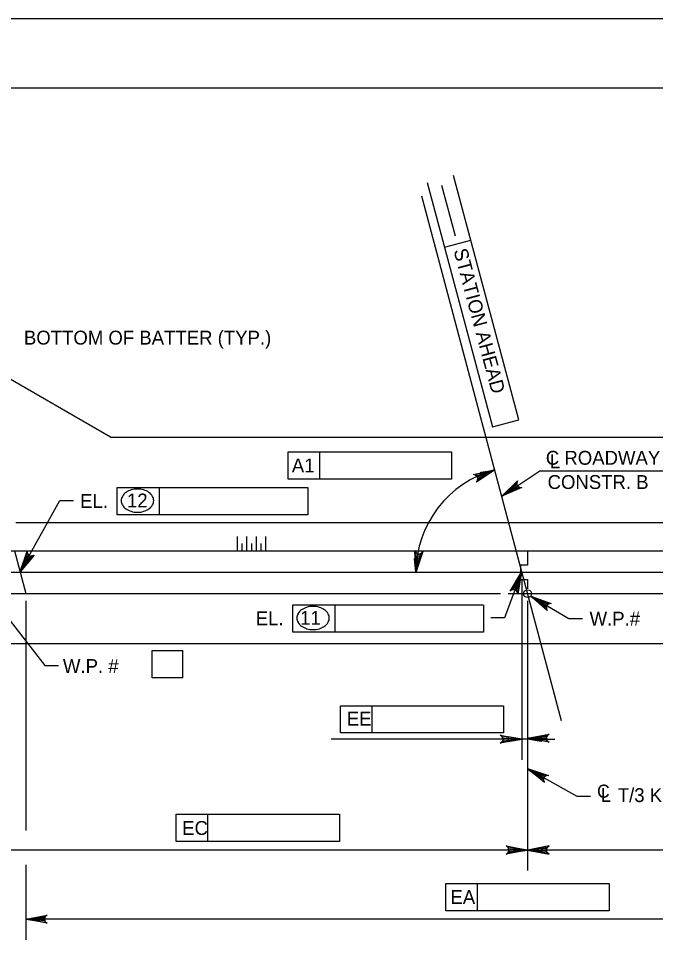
# Model space of a CAD drawing. Extents: x 634540 to 640306, y 296059 to 300275.
# Drawn here: x 638620.5 to 638758.2, y 298234.3 to 298435.5 of the extents above; entities that cross this region are included whole.
import ezdxf

# ---------------------------------------------------------------- set-up
doc = ezdxf.new("R2010")
doc.units = 0
for name, color, linetype in [('10', 7, 'Continuous'), ('11', 7, 'Continuous'), ('2', 7, 'Continuous'), ('3', 7, 'Continuous'), ('PLT-BNDY', 7, 'Continuous')]:
    doc.layers.add(name, color=color, linetype=linetype)

msp = doc.modelspace()

# ---------------------------------------------------------------- linework, layer by layer
at = {"layer": '10'}
for p, q in [((638640.39, 298344.91), (638558.22, 298392.35)), ((638640.39, 298344.91), (638814.64, 298344.91)), ((638836.06, 298326.33), (638619.89, 298326.4)), ((638616.37, 298320.3), (638839.54, 298320.3)), ((638619.6, 298320.3), (638622.07, 298311.08)), ((638591.61, 298315.69), (638856.82, 298315.69)), ((638614.75, 298311.08), (638724.66, 298311.08)), ((638726.36, 298311.08), (638841.31, 298311.08)), ((638616.14, 298300.31), (638835.82, 298300.31))]:
    msp.add_line(p, q, dxfattribs=at)
at = {"layer": '11'}
msp.add_line((638737.92, 298283.56), (638707.67, 298397.06), dxfattribs=at)
at = {"layer": '2'}
for p, q in [((638475.46, 298420.46), (639261.46, 298420.46)), ((638667.82, 298320.3), (638667.82, 298323.46)), ((638669.87, 298320.3), (638669.87, 298323.46)), ((638671.92, 298320.3), (638671.92, 298323.46)), ((638673.97, 298320.3), (638673.97, 298323.46)), ((638668.84, 298320.3), (638668.84, 298321.92)), ((638670.9, 298320.3), (638670.9, 298321.92)), ((638672.95, 298320.3), (638672.95, 298321.92))]:
    msp.add_line(p, q, dxfattribs=at)
msp.add_lwpolyline([(638730.55, 298320.3), (638730.55, 298317.23), (638729.01, 298317.23), (638729.01, 298314.15), (638730.55, 298314.15), (638730.55, 298312.1)], dxfattribs=at)
at = {"layer": '3'}
for p, q in [((638728.67, 298348.69), (638714.52, 298401.5)), ((638708.81, 298399.97), (638722.96, 298347.16)), ((638714.97, 298388.39), (638712.04, 298399.34)), ((638712.55, 298386.01), (638718.26, 298387.54)), ((638722.96, 298347.16), (638728.67, 298348.69)), ((638678.77, 298341.71), (638685.61, 298341.71)), ((638678.77, 298335.81), (638678.77, 298341.71)), ((638685.61, 298335.81), (638685.61, 298341.71)), ((638685.61, 298341.71), (638714.07, 298341.71)), ((638714.07, 298341.71), (638714.07, 298335.81)), ((638724.97, 298332.13), (638733.17, 298337.61)), ((638733.17, 298337.61), (638765.47, 298337.61)), ((638714.07, 298335.81), (638678.77, 298335.81)), ((638641.81, 298334.03), (638650.98, 298334.03)), ((638641.81, 298328.13), (638641.81, 298334.03)), ((638650.98, 298328.13), (638650.98, 298334.03)), ((638650.98, 298334.03), (638683.02, 298334.03)), ((638683.02, 298334.03), (638683.02, 298328.13)), ((638620.82, 298315.76), (638629.38, 298331.24)), ((638629.38, 298331.24), (638632.33, 298331.24)), ((638683.02, 298328.13), (638641.81, 298328.13)), ((638729.23, 298315.69), (638725.57, 298305.86)), ((638729.31, 298314.15), (638729.31, 298275.15)), ((638614.5, 298310.46), (638626.18, 298295.55)), ((638622.02, 298309.54), (638622.02, 298259.87)), ((638730.55, 298309.54), (638730.55, 298251.19)), ((638731.23, 298310.55), (638739.45, 298305.67)), ((638679.78, 298302.74), (638679.78, 298308.65)), ((638679.78, 298308.65), (638688.96, 298308.65)), ((638688.96, 298302.74), (638688.96, 298308.65)), ((638688.96, 298308.65), (638720.89, 298308.65)), ((638720.99, 298308.65), (638720.99, 298302.74)), ((638725.57, 298305.86), (638722.61, 298305.86)), ((638739.45, 298305.67), (638742.4, 298305.67)), ((638720.99, 298302.74), (638679.78, 298302.74)), ((638649.39, 298298.79), (638655.98, 298298.79)), ((638649.39, 298292.88), (638649.39, 298298.79)), ((638655.98, 298292.88), (638655.98, 298298.79)), ((638626.18, 298295.55), (638629.14, 298295.55)), ((638655.98, 298292.88), (638649.39, 298292.88)), ((638690.08, 298286.84), (638696.93, 298286.84)), ((638690.08, 298280.93), (638690.08, 298286.84)), ((638696.93, 298280.93), (638696.93, 298286.84)), ((638696.93, 298286.84), (638725.38, 298286.84)), ((638725.38, 298286.84), (638725.38, 298280.93)), ((638725.38, 298280.93), (638690.08, 298280.93)), ((638723.41, 298279.58), (638688.1, 298279.58)), ((638726.36, 298279.58), (638723.41, 298279.58)), ((638730.55, 298279.58), (638729.31, 298279.58)), ((638733.5, 298279.58), (638736.46, 298279.58)), ((638730.55, 298273.25), (638741.2, 298267.29)), ((638741.2, 298267.29), (638744.16, 298267.29)), ((638654.57, 298263.35), (638661.42, 298263.35)), ((638654.57, 298257.45), (638654.57, 298263.35)), ((638661.42, 298257.45), (638661.42, 298263.35)), ((638661.42, 298263.35), (638689.87, 298263.35)), ((638689.87, 298263.35), (638689.87, 298257.45)), ((638689.87, 298257.45), (638654.57, 298257.45)), ((638727.6, 298255.62), (638613.9, 298255.62)), ((638842.16, 298255.62), (638733.5, 298255.62)), ((638622.02, 298252.39), (638622.02, 298236.2)), ((638712.9, 298248.36), (638719.74, 298248.36)), ((638712.9, 298242.45), (638712.9, 298248.36)), ((638719.74, 298242.45), (638719.74, 298248.36)), ((638719.74, 298248.36), (638748.2, 298248.36)), ((638748.2, 298248.36), (638748.2, 298242.45)), ((638748.2, 298242.45), (638712.9, 298242.45)), ((638839.09, 298240.63), (638622.02, 298240.63))]:
    msp.add_line(p, q, dxfattribs=at)
for points in [[(638723.45, 298337.82), (638719.49, 298335.22), (638719.72, 298335.59), (638719.77, 298335.95), (638719.7, 298336.26), (638719.53, 298336.53), (638719.24, 298336.74), (638718.81, 298336.83), (638723.45, 298337.82), (638719.24, 298336.74), (638719.53, 298336.53), (638723.45, 298337.82), (638719.7, 298336.26), (638719.77, 298335.95), (638723.45, 298337.82), (638719.72, 298335.59)], [(638724.97, 298332.13), (638728.36, 298335.45), (638728.2, 298335.04), (638728.22, 298334.68), (638728.35, 298334.39), (638728.57, 298334.16), (638728.9, 298334.01), (638729.33, 298334), (638724.97, 298332.13), (638728.9, 298334.01), (638728.57, 298334.16), (638724.97, 298332.13), (638728.35, 298334.39), (638728.22, 298334.68), (638724.97, 298332.13), (638728.2, 298335.04)], [(638620.82, 298315.76), (638622.31, 298320.26), (638622.35, 298319.83), (638622.53, 298319.51), (638622.78, 298319.31), (638623.08, 298319.21), (638623.44, 298319.22), (638623.84, 298319.41), (638620.82, 298315.76), (638623.44, 298319.22), (638623.08, 298319.21), (638620.82, 298315.76), (638622.78, 298319.31), (638622.53, 298319.51), (638620.82, 298315.76), (638622.35, 298319.83)], [(638706.41, 298315.67), (638706.19, 298320.41), (638706.39, 298320.02), (638706.67, 298319.79), (638706.97, 298319.69), (638707.29, 298319.7), (638707.63, 298319.85), (638707.92, 298320.17), (638706.41, 298315.67), (638707.63, 298319.85), (638707.29, 298319.7), (638706.41, 298315.67), (638706.97, 298319.69), (638706.67, 298319.79), (638706.41, 298315.67), (638706.39, 298320.02)], [(638729.23, 298315.69), (638728.42, 298311.02), (638728.32, 298311.44), (638728.09, 298311.72), (638727.81, 298311.88), (638727.5, 298311.94), (638727.15, 298311.88), (638726.79, 298311.63), (638729.23, 298315.69), (638727.15, 298311.88), (638727.5, 298311.94), (638729.23, 298315.69), (638727.81, 298311.88), (638728.09, 298311.72), (638729.23, 298315.69), (638728.32, 298311.44)], [(638731.23, 298310.55), (638735.68, 298308.93), (638735.25, 298308.89), (638734.93, 298308.72), (638734.72, 298308.48), (638734.61, 298308.18), (638734.61, 298307.82), (638734.79, 298307.42), (638731.23, 298310.55), (638734.61, 298307.82), (638734.61, 298308.18), (638731.23, 298310.55), (638734.72, 298308.48), (638734.93, 298308.72), (638731.23, 298310.55), (638735.25, 298308.89)], [(638730.55, 298279.79), (638735.21, 298280.66), (638734.85, 298280.41), (638734.67, 298280.1), (638734.61, 298279.79), (638734.67, 298279.47), (638734.85, 298279.16), (638735.21, 298278.91), (638730.55, 298279.79), (638734.85, 298279.16), (638734.67, 298279.47), (638730.55, 298279.79), (638734.61, 298279.79), (638734.67, 298280.1), (638730.55, 298279.79), (638734.85, 298280.41)], [(638729.31, 298279.58), (638724.65, 298278.71), (638725.01, 298278.96), (638725.2, 298279.27), (638725.25, 298279.58), (638725.2, 298279.89), (638725.01, 298280.21), (638724.65, 298280.45), (638729.31, 298279.58), (638725.01, 298280.21), (638725.2, 298279.89), (638729.31, 298279.58), (638725.25, 298279.58), (638725.2, 298279.27), (638729.31, 298279.58), (638725.01, 298278.96)], [(638730.55, 298273.25), (638735.05, 298271.74), (638734.61, 298271.7), (638734.3, 298271.52), (638734.1, 298271.27), (638733.99, 298270.97), (638734, 298270.61), (638734.19, 298270.21), (638730.55, 298273.25), (638734, 298270.61), (638733.99, 298270.97), (638730.55, 298273.25), (638734.1, 298271.27), (638734.3, 298271.52), (638730.55, 298273.25), (638734.61, 298271.7)], [(638730.55, 298255.62), (638725.89, 298254.75), (638726.25, 298255), (638726.43, 298255.31), (638726.49, 298255.62), (638726.43, 298255.93), (638726.25, 298256.25), (638725.89, 298256.49), (638730.55, 298255.62), (638726.25, 298256.25), (638726.43, 298255.93), (638730.55, 298255.62), (638726.49, 298255.62), (638726.43, 298255.31), (638730.55, 298255.62), (638726.25, 298255)], [(638730.55, 298255.62), (638735.21, 298254.75), (638734.85, 298255), (638734.67, 298255.31), (638734.61, 298255.62), (638734.67, 298255.93), (638734.85, 298256.25), (638735.21, 298256.49), (638730.55, 298255.62), (638734.85, 298256.25), (638734.67, 298255.93), (638730.55, 298255.62), (638734.61, 298255.62), (638734.67, 298255.31), (638730.55, 298255.62), (638734.85, 298255)], [(638622.02, 298240.63), (638626.68, 298241.5), (638626.32, 298241.25), (638626.13, 298240.94), (638626.08, 298240.63), (638626.13, 298240.32), (638626.32, 298240), (638626.68, 298239.76), (638622.02, 298240.63), (638626.32, 298240), (638626.13, 298240.32), (638622.02, 298240.63), (638626.08, 298240.63), (638626.13, 298240.94), (638622.02, 298240.63), (638626.32, 298241.25)]]:
    msp.add_lwpolyline(points, dxfattribs=at)
for points in [[(638720.75, 298336.4), (638720.43, 298337.33), (638723.39, 298337.81)], [(638727.15, 298334.18), (638727.7, 298333.36), (638724.97, 298332.13)], [(638621.78, 298318.51), (638622.64, 298318.03), (638620.78, 298315.69)], [(638706.11, 298318.67), (638707.1, 298318.6), (638706.42, 298315.69)], [(638728.67, 298312.76), (638727.76, 298313.13), (638729.31, 298315.69)], [(638734.01, 298309.47), (638733.51, 298308.62), (638731.22, 298310.55)], [(638726.36, 298280.07), (638726.36, 298279.09), (638729.31, 298279.58)], [(638733.5, 298280.07), (638733.5, 298279.09), (638730.55, 298279.58)], [(638733.13, 298271.24), (638733.59, 298272.11), (638730.75, 298273.06)], [(638727.6, 298256.11), (638727.6, 298255.13), (638730.55, 298255.62)], [(638733.5, 298256.11), (638733.5, 298255.13), (638730.55, 298255.62)], [(638624.97, 298241.12), (638624.97, 298240.14), (638622.02, 298240.63)]]:
    msp.add_lwpolyline(points, close=True, dxfattribs=at)
msp.add_circle((638730.55, 298311.07), 0.85, dxfattribs=at)
for centre, radius, start, end in [((638729.32, 298315.69), 22.9, 104.8205, 180.0009), ((638645.31, 298330.72), 2.76, 125.6316, 149.9767), ((638645.84, 298329.99), 3.66, 106.5358, 125.6316), ((638646.19, 298328.83), 4.87, 90, 106.5358), ((638646.19, 298328.83), 4.87, 73.4642, 90), ((638646.53, 298329.99), 3.66, 54.3684, 73.4642), ((638647.06, 298330.72), 2.76, 30.0233, 54.3684), ((638644.51, 298331.19), 1.83, 149.9767, 180), ((638644.51, 298331.19), 1.83, 180, 210.0233), ((638647.86, 298331.19), 1.83, 0, 30.0233), ((638647.86, 298331.19), 1.83, 329.9767, 0), ((638645.31, 298331.65), 2.76, 210.0233, 234.3684), ((638645.84, 298332.39), 3.66, 234.3684, 253.4642), ((638646.53, 298332.39), 3.66, 286.5358, 305.6316), ((638647.06, 298331.65), 2.76, 305.6316, 329.9767), ((638646.19, 298333.55), 4.87, 253.4642, 270), ((638646.19, 298333.55), 4.87, 270, 286.5358), ((638683.29, 298305.34), 2.76, 125.6316, 149.9767), ((638683.82, 298304.6), 3.66, 106.5358, 125.6316), ((638684.16, 298303.44), 4.87, 90, 106.5358), ((638684.16, 298303.44), 4.87, 73.4642, 90), ((638684.51, 298304.6), 3.66, 54.3684, 73.4642), ((638685.03, 298305.34), 2.76, 30.0233, 54.3684), ((638682.49, 298305.8), 1.83, 149.9767, 180), ((638682.49, 298305.8), 1.83, 180, 210.0233), ((638683.29, 298306.27), 2.76, 210.0233, 234.3684), ((638685.03, 298306.27), 2.76, 305.6316, 329.9767), ((638685.84, 298305.8), 1.83, 0, 30.0233), ((638685.84, 298305.8), 1.83, 329.9767, 0), ((638683.82, 298307), 3.66, 234.3684, 253.4642), ((638684.16, 298308.16), 4.87, 253.4642, 270), ((638684.16, 298308.16), 4.87, 270, 286.5358), ((638684.51, 298307), 3.66, 286.5358, 305.6316)]:
    msp.add_arc(centre, radius, start, end, dxfattribs=at)
at = {"layer": 'PLT-BNDY'}
msp.add_lwpolyline([(638435.46, 298435.46), (639276.46, 298435.46), (639276.46, 297841.46), (638435.46, 297841.46)], close=True, dxfattribs=at)

# ---------------------------------------------------------------- texts
at = {"layer": '3'}
msp.add_text('STATION AHEAD', height=3.0001, rotation=285, dxfattribs=at).set_placement((638714.52, 298385.3))
for s, height, p in [('BOTTOM OF BATTER (TYP.)', 3.0001, (638621.63, 298364.95)), ('C ROADWAY &', 3.0001, (638734.5, 298338.95)), ('L', 3, (638735.36, 298338.2)), ('A1', 3, (638679.57, 298337.29)), ('CONSTR. B', 3, (638734.88, 298333.71)), ('EL.', 3, (638633.79, 298329.61)), ('12', 3, (638643.92, 298329.72)), ('EL.', 3, (638671.76, 298304.23)), ('11', 3, (638681.37, 298304.34)), ('W.P.#', 3, (638743.96, 298304.16)), ('W.P. # ', 3, (638630.07, 298293.91)), ('EE', 3, (638691.47, 298282.52)), ('C', 2.84, (638745.57, 298266.92)), ('L', 3, (638746.37, 298266.03)), ('T/3 KEYED CONSTR. JOINT', 3.0001, (638750.06, 298265.99)), ('EC', 3, (638655.86, 298258.88)), ('EA', 3, (638713.87, 298243.94))]:
    msp.add_text(s, height=height, dxfattribs=at).set_placement(p)

doc.saveas('drawing.dxf')
